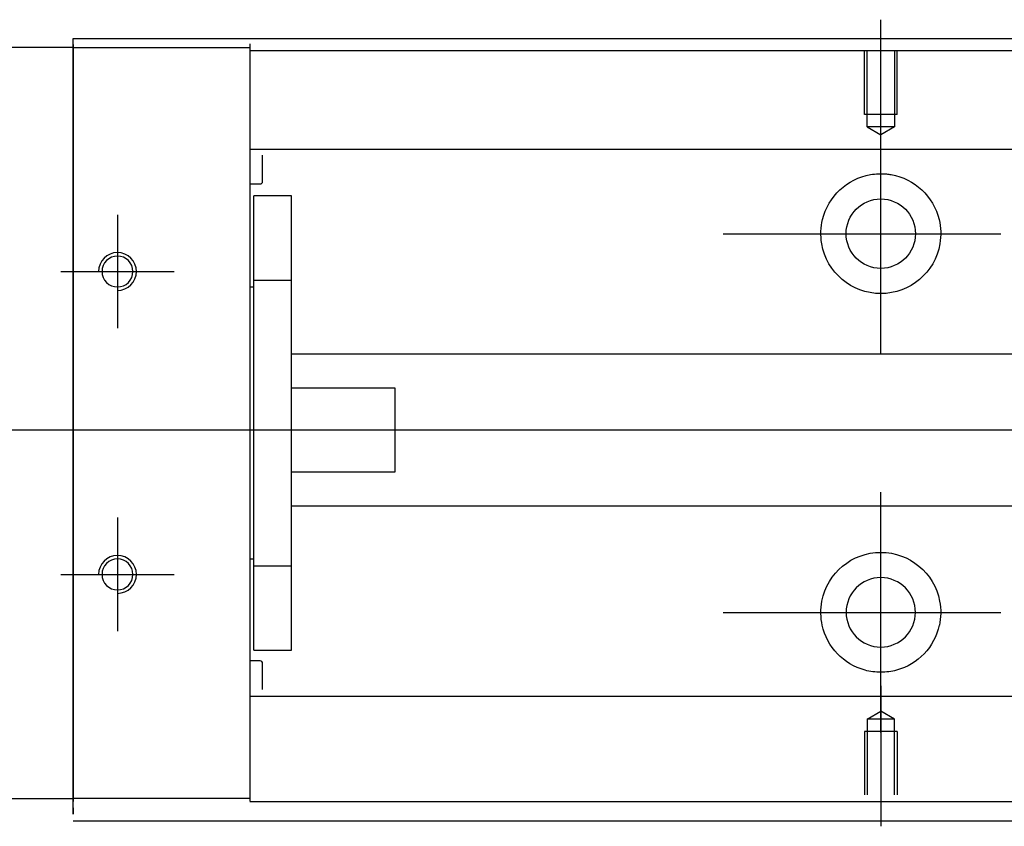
# Model space of a CAD drawing. Header units: millimetres. Extents: x -257 to 3135, y -1556 to 860.
# Tile 528 of 633: x 1218 to 1296, y -625 to -561. Entities that reach past the tile are written whole.
import ezdxf
from ezdxf.lldxf.tags import DXFTag

# ---------------------------------------------------------------- set-up
doc = ezdxf.new("R2010")
doc.units = ezdxf.units.MM
doc.layers.get('0').update_dxf_attribs({"linetype": 'CONTINUOUS'})
tags = doc.linetypes.add('DASHED', pattern=[25.72, 12.86, -12.86]).pattern_tags.tags
tags[6:7] = [DXFTag(74, 4), DXFTag(75, 0), DXFTag(340, '0'), DXFTag(46, 0.0), DXFTag(50, 0.0), DXFTag(44, 0.0), DXFTag(45, 0.0)]
tags[4:5] = [DXFTag(74, 4), DXFTag(75, 0), DXFTag(340, '0'), DXFTag(46, 0.0), DXFTag(50, 0.0), DXFTag(44, 0.0), DXFTag(45, 0.0)]

msp = doc.modelspace()

# ---------------------------------------------------------------- linework, layer by layer
for p, q in [((1286.001, -571.766), (1286.001, -560.645)), ((1286.001, -587.122), (1286.001, -568.072)), ((1225.501, -576.095), (1225.501, -585.095)), ((1273.501, -577.597), (1295.526, -577.597)), ((1221.001, -580.595), (1230.001, -580.595)), ((1172.001, -593.147), (1340.298, -593.147)), ((1286.001, -617.122), (1286.001, -598.072)), ((1225.501, -600.095), (1225.501, -609.095)), ((1221.001, -604.595), (1230.001, -604.595)), ((1273.501, -607.597), (1295.526, -607.597)), ((1286.001, -613.428), (1286.001, -624.549))]:
    msp.add_line(p, q)
at = {"linetype": 'DASHED'}
for p, q in [((1222.001, -566.159), (1222.001, -562.147)), ((1236.001, -562.847), (1236.001, -563.049)), ((1236.001, -563.049), (1236.001, -564.049)), ((1236.001, -564.049), (1236.001, -570.376)), ((1222.001, -576.159), (1222.001, -566.159)), ((1236.001, -570.376), (1236.001, -571.376)), ((1222.001, -584.159), (1222.001, -576.159)), ((1222.001, -600.159), (1222.001, -584.159)), ((1222.001, -608.159), (1222.001, -600.159)), ((1222.001, -618.159), (1222.001, -608.159)), ((1236.001, -614.721), (1236.001, -621.049)), ((1222.001, -623.097), (1222.001, -618.159)), ((1236.001, -621.049), (1236.001, -622.049)), ((1236.001, -622.049), (1236.001, -622.347)), ((1222.001, -623.097), (1222.001, -623.597))]:
    msp.add_line(p, q, dxfattribs=at)
at = {"linetype": 'Continuous'}
for p, q in [((1222.001, -562.597), (1222.001, -562.147)), ((1222.001, -562.147), (1348.246, -562.147)), ((1222.001, -562.597), (1222.001, -622.597)), ((1236.001, -562.549), (1236.001, -562.847)), ((1222.001, -562.847), (1177.001, -562.847)), ((1236.001, -562.847), (1236.001, -565.347)), ((1236.001, -565.347), (1236.001, -619.847)), ((1236.001, -619.847), (1236.001, -622.347)), ((1177.001, -622.347), (1222.001, -622.347)), ((1222.001, -623.597), (1222.001, -622.597)), ((1236.001, -622.347), (1236.001, -622.549)), ((1332.35, -624.147), (1222.001, -624.147))]:
    msp.add_line(p, q, dxfattribs=at)
at = {"linetype": 'DASHED', "ltscale": 0.3}
for p, q in [((1222.001, -562.847), (1236.001, -562.847)), ((1348.002, -563.099), (1236.001, -563.099)), ((1536.001, -570.927), (1236.001, -570.927)), ((1236.001, -571.376), (1236.001, -572.917)), ((1237.001, -573.46), (1237.001, -571.376)), ((1236.001, -572.917), (1236.001, -576.478)), ((1236.001, -573.66), (1236.801, -573.66)), ((1239.301, -574.597), (1236.301, -574.597)), ((1239.301, -574.597), (1236.301, -574.597)), ((1236.301, -581.283), (1236.301, -574.597)), ((1236.301, -581.283), (1236.301, -574.597)), ((1239.301, -581.283), (1239.301, -574.597)), ((1239.301, -581.283), (1239.301, -574.597)), ((1236.001, -576.478), (1236.001, -578.395)), ((1236.001, -578.395), (1236.001, -606.702)), ((1236.301, -603.91), (1236.301, -581.283)), ((1236.301, -581.283), (1239.301, -581.283)), ((1236.301, -603.91), (1236.301, -581.283)), ((1239.301, -603.91), (1239.301, -581.283)), ((1239.301, -603.91), (1239.301, -581.283)), ((1236.301, -581.847), (1236.001, -581.847)), ((1236.301, -581.847), (1236.001, -581.847)), ((1536.001, -587.147), (1239.301, -587.147)), ((1247.501, -589.83), (1239.301, -589.83)), ((1247.501, -596.463), (1247.501, -589.83)), ((1239.301, -596.463), (1247.501, -596.463)), ((1239.301, -599.147), (1536.001, -599.147)), ((1236.001, -603.347), (1236.301, -603.347)), ((1236.001, -603.347), (1236.301, -603.347)), ((1236.301, -603.91), (1239.301, -603.91)), ((1236.301, -610.597), (1236.301, -603.91)), ((1236.301, -610.597), (1236.301, -603.91)), ((1239.301, -610.597), (1239.301, -603.91)), ((1239.301, -610.597), (1239.301, -603.91)), ((1236.001, -606.702), (1236.001, -608.619)), ((1236.001, -608.619), (1236.001, -612.18)), ((1236.301, -610.597), (1239.301, -610.597)), ((1236.301, -610.597), (1239.301, -610.597)), ((1236.801, -611.437), (1236.001, -611.437)), ((1237.001, -613.722), (1237.001, -611.637)), ((1236.001, -612.18), (1236.001, -613.721)), ((1236.001, -613.721), (1236.001, -614.721)), ((1536.001, -614.272), (1236.001, -614.272)), ((1284.926, -616.049), (1286.001, -615.428)), ((1287.076, -616.049), (1286.001, -615.428)), ((1284.926, -616.049), (1284.926, -622.049)), ((1287.076, -616.049), (1284.926, -616.049)), ((1287.076, -622.049), (1287.076, -616.049)), ((1287.301, -617.049), (1284.701, -617.049)), ((1284.701, -617.049), (1284.701, -622.049)), ((1287.301, -617.049), (1287.301, -622.049)), ((1236.001, -622.347), (1222.001, -622.347)), ((1536.001, -622.599), (1236.001, -622.599))]:
    msp.add_line(p, q, dxfattribs=at)
at = {"linetype": 'DASHED', "ltscale": 0.1}
for p, q in [((1284.701, -568.145), (1284.701, -563.145)), ((1284.926, -569.145), (1284.926, -563.145)), ((1287.076, -563.145), (1287.076, -569.145)), ((1287.301, -568.145), (1287.301, -563.145)), ((1287.301, -568.145), (1284.701, -568.145)), ((1287.076, -569.145), (1284.926, -569.145)), ((1284.926, -569.145), (1286.001, -569.766)), ((1287.076, -569.145), (1286.001, -569.766))]:
    msp.add_line(p, q, dxfattribs=at)
at = {"linetype": 'Continuous'}
msp.add_circle((1286.001, -577.597), 2.75, dxfattribs=at)
at = {"linetype": 'Continuous', "extrusion": (0, 0, -1)}
for centre, radius in [((-1225.501, -580.595), 1.225), ((-1225.501, -604.595), 1.225), ((-1286.001, -607.597), 2.75)]:
    msp.add_circle(centre, radius, dxfattribs=at)
at = {"linetype": 'DASHED', "ltscale": 0.3}
for centre, start, end in [((1236.801, -573.46), 270, 0), ((1236.801, -611.637), 0, 90)]:
    msp.add_arc(centre, 0.2, start, end, dxfattribs=at)
at = {"linetype": 'Continuous', "extrusion": (0, 0, -1)}
for centre, start, end in [((-1286.001, -577.597), 13.61914, 80.10492), ((-1286.001, -577.597), 99.89508, 166.38086), ((-1286.001, -577.597), 189.67646, 350.32354), ((-1286.001, -607.597), 10.85582, 169.14418), ((-1286.001, -607.597), 285.23192, 347.57198), ((-1286.001, -607.597), 192.42802, 254.76808)]:
    msp.add_arc(centre, 4.75, start, end, dxfattribs=at)
for centre in [(1225.501, -580.595), (1225.501, -604.595)]:
    msp.add_arc(centre, 1.5, 270, 180)
at = {"linetype": 'Continuous'}
for points, knots in [([(1285.185, -572.917), (1285.599, -572.845), (1286.028, -572.828), (1286.571, -572.879), (1286.695, -572.896), (1286.818, -572.917)], [0, 0, 0, 0, 0.772987, 0.772987, 1, 1, 1, 1]), ([(1287.249, -612.18), (1286.846, -612.29), (1286.421, -612.347), (1285.58, -612.347), (1285.156, -612.29), (1284.753, -612.18)], [0, 0, 0, 0, 0.500461, 0.500461, 1, 1, 1, 1])]:
    msp.add_open_spline(points, degree=3, knots=knots, dxfattribs=at)
for points in [[(1281.319, -578.395), (1281.207, -577.738), (1281.241, -577.073), (1281.385, -576.478)], [(1290.618, -576.478), (1290.762, -577.074), (1290.795, -577.743), (1290.684, -578.395)], [(1281.363, -608.619), (1281.231, -608.02), (1281.212, -607.35), (1281.336, -606.702)], [(1290.666, -606.702), (1290.792, -607.357), (1290.771, -608.023), (1290.64, -608.619)]]:
    msp.add_open_spline(points, degree=3, dxfattribs=at)

doc.saveas('drawing.dxf')
